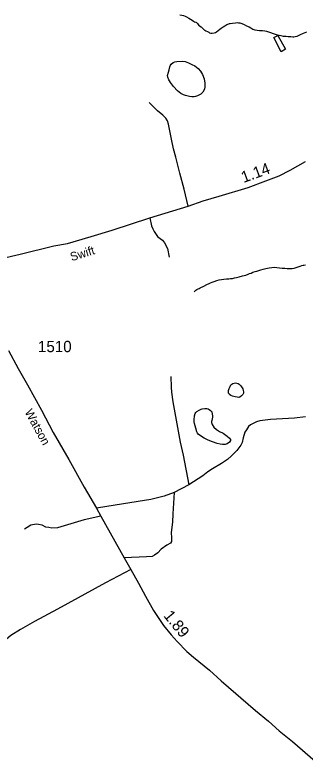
# Model space of a CAD drawing. Extents: x 2220236 to 2384410, y 720751 to 894131.
# Drawn here: x 2330727 to 2333935, y 854142 to 862390 of the extents above; entities that cross this region are included whole.
import ezdxf

# ---------------------------------------------------------------- set-up
doc = ezdxf.new("R2010")
doc.units = 0
doc.layers.add('Default', color=7, linetype='Continuous')

msp = doc.modelspace()

# ---------------------------------------------------------------- linework, layer by layer
at = {"layer": 'Default'}
msp.add_line((2332647.9, 857196.5), (2332487.3, 857109.8), dxfattribs=at)
for points in [[(2332548.8, 862390.3), (2332572.2, 862387), (2332590.8, 862382.9), (2332607.4, 862377), (2332625.1, 862368.8), (2332649.3, 862355.1), (2332668.2, 862343.4), (2332685.4, 862331.9), (2332702.3, 862321.1), (2332711.7, 862315.6), (2332727.6, 862310.7), (2332735.7, 862305.1), (2332746, 862294), (2332761.9, 862274.3), (2332766.4, 862270.2), (2332784.3, 862257.2), (2332802.7, 862241.5), (2332818.8, 862224.8), (2332825.5, 862220.1), (2332838.9, 862213.5), (2332855, 862205.9), (2332871.1, 862198.4), (2332879.1, 862193.8), (2332891.1, 862190), (2332900.3, 862188.7), (2332909.2, 862188.4), (2332929.1, 862190.9), (2332943, 862196.4), (2332957.1, 862205.2), (2332972.4, 862217.3), (2332991, 862234.5), (2333006.7, 862245.6), (2333030.4, 862259.7), (2333048.3, 862270.3), (2333070.1, 862282.7), (2333090.1, 862292.7), (2333098.8, 862295.3), (2333107.3, 862297.3), (2333134, 862301), (2333163.8, 862303.9), (2333185.7, 862305.4), (2333198.2, 862304.3), (2333211.8, 862302.6), (2333236.1, 862294.4), (2333260.1, 862284.9), (2333288.2, 862271.2), (2333316.3, 862257.6), (2333334.5, 862247.5), (2333344.6, 862241.4), (2333358.7, 862232.1), (2333369.1, 862228.6), (2333380.6, 862226.4), (2333406.7, 862222.6), (2333432.8, 862218.7), (2333446.6, 862217.6), (2333465.1, 862216.8), (2333491, 862215.5), (2333506.9, 862211.9), (2333531.2, 862204), (2333553.2, 862195.8), (2333581.2, 862186.4), (2333605.5, 862176.6), (2333625.5, 862169.2), (2333647.7, 862165.2), (2333665.5, 862161.9), (2333693.7, 862155.5), (2333700.6, 862155.2), (2333725.6, 862154.6), (2333749.6, 862152.9), (2333775.6, 862150.7), (2333799.6, 862149.4), (2333811.8, 862149.9), (2333823.9, 862151), (2333845.7, 862156.2), (2333861.5, 862161.8), (2333885.3, 862172.6), (2333917.3, 862187), (2333955, 862203.3)], [(2333671.2, 861983.9), (2333591.2, 862141.5), (2333635, 862162.3), (2333716.7, 862011.4), (2333671.2, 861983.9)], [(2332415.8, 861700.5), (2332414.6, 861721.8), (2332424, 861758.3), (2332431.9, 861782.3), (2332439.3, 861816.4), (2332447.1, 861834.8), (2332455.2, 861846.6), (2332474.8, 861862.8), (2332494.6, 861870.2), (2332516.6, 861877), (2332574.6, 861880), (2332610.6, 861874.3), (2332646.9, 861861), (2332683.1, 861843.4), (2332715.3, 861826), (2332753.6, 861796.4), (2332778, 861770.2), (2332802.5, 861732.8), (2332818.9, 861684.9), (2332827.5, 861635.3), (2332828.1, 861595), (2332822.3, 861568.5), (2332804.9, 861538.2), (2332781.2, 861514.3), (2332745.3, 861494.1), (2332724.9, 861487.4), (2332707.3, 861485), (2332683.3, 861485), (2332657.3, 861487.2), (2332611.2, 861498.5), (2332590.8, 861507.5), (2332560.9, 861523.3), (2332523.6, 861552.3), (2332480.1, 861598.8), (2332457.5, 861628.4), (2332447.3, 861644.4), (2332437.2, 861660.4), (2332429.1, 861673.8), (2332415.8, 861700.5)], [(2332642, 860276.4), (2332596.7, 860462.6), (2332549.8, 860640.3), (2332506.2, 860816.4), (2332481.1, 860908.7), (2332457.6, 861016), (2332444.2, 861089.8), (2332425.8, 861182), (2332414, 861218.9), (2332393.9, 861249.1), (2332362.1, 861282.6), (2332303.4, 861329.6), (2332273.3, 861359.8), (2332248.1, 861384.9), (2332211.3, 861423.5)], [(2330578.6, 859697.3), (2330784.4, 859747.1), (2331158.7, 859836.8), (2331309.7, 859865), (2331571.1, 859941.4), (2331801.8, 860011.1), (2332217.1, 860145.6), (2332642, 860276.4), (2332807.9, 860335.1), (2332983.9, 860387.1), (2333307.3, 860484.4), (2333499.2, 860554.8), (2333648.4, 860611.8), (2333769.1, 860675.6), (2333938.3, 860769.5)], [(2332217.1, 860145.6), (2332237.9, 860059.9), (2332252.4, 860024.1), (2332266.5, 859996.3), (2332303.1, 859942.5), (2332331.5, 859918.9), (2332357.7, 859901.2), (2332382, 859869.5), (2332412.7, 859806.8), (2332433.7, 859713.3)], [(2332709.5, 859328.7), (2332727.4, 859346.8), (2332739.2, 859355.5), (2332751.7, 859362.6), (2332762.3, 859367.9), (2332774.9, 859373.4), (2332816.8, 859392.1), (2332850.5, 859410.9), (2332873.3, 859422.3), (2332889.7, 859430.6), (2332908.2, 859436.9), (2332928.2, 859445.3), (2332957.9, 859456.3), (2332984, 859462.3), (2333009.7, 859466.7), (2333035.9, 859468.4), (2333066, 859471.3), (2333091.8, 859473.3), (2333109.8, 859475.7), (2333131.7, 859478.2), (2333155.8, 859482.5), (2333177.5, 859488.3), (2333205.4, 859496.7), (2333241.5, 859505.7), (2333279.2, 859513.8), (2333305.1, 859523.7), (2333321.2, 859530.3), (2333337, 859536.5), (2333359, 859544.9), (2333383, 859553.1), (2333402.8, 859557.2), (2333422.6, 859564), (2333446.5, 859572.2), (2333470.5, 859579.7), (2333500.4, 859586.8), (2333536.2, 859594.9), (2333568.5, 859600.1), (2333596.3, 859601.3), (2333622.3, 859600), (2333650.4, 859596.2), (2333680.4, 859592.6), (2333710.3, 859591.2), (2333736.3, 859588.9), (2333756.4, 859587.5), (2333772.5, 859588.1), (2333790.5, 859587.9), (2333814.4, 859590.5), (2333836.3, 859598.9), (2333860.3, 859607.1), (2333880.1, 859612.9), (2333900.2, 859619.6), (2333912.2, 859623.4), (2333921.9, 859625.4), (2333938, 859626.1)], [(2330655.4, 858679.4), (2330763.5, 858482.6), (2330865.4, 858301.9), (2331020.4, 858019.5), (2331151, 857775.1), (2331322.1, 857477), (2331493.5, 857170.9), (2331627.6, 856937), (2331676.5, 856850.7), (2331933, 856387.3), (2332006.9, 856260.8), (2332092.6, 856109.8), (2332172.1, 855964.8), (2332259.9, 855807.2), (2332370.5, 855639.5), (2332454.3, 855537.2), (2332521.1, 855465.8), (2332628, 855354.8), (2332700.9, 855289.8), (2332879.1, 855146.4), (2333006.5, 855030.7), (2333385.6, 854702.1), (2333531, 854582), (2333648.3, 854477.3), (2333795.7, 854357.3), (2334046.2, 854142.2)], [(2332449.7, 858393.7), (2332453, 858273.8), (2332457.7, 858222), (2332471, 858112.1), (2332554.2, 857667.3), (2332586.1, 857523.7), (2332647.9, 857196.5)], [(2333088.7, 858210.2), (2333086.5, 858223.2), (2333088.5, 858238.1), (2333096.2, 858259.7), (2333105.7, 858284.1), (2333115.5, 858299.9), (2333125.6, 858310.1), (2333136.2, 858316.5), (2333149.5, 858321), (2333164.5, 858322.6), (2333181.3, 858320.6), (2333194.9, 858316.3), (2333207.7, 858309.6), (2333225.8, 858291.3), (2333246.3, 858256), (2333251.9, 858239.2), (2333254.5, 858223.5), (2333252.9, 858208), (2333244.9, 858193.6), (2333233, 858180), (2333213.3, 858165.4), (2333201.6, 858162.3), (2333185.1, 858163.2), (2333161, 858167.2), (2333133.1, 858174.2), (2333113, 858184.2), (2333100.8, 858194.2), (2333094, 858201.5), (2333088.7, 858210.2)], [(2332710.6, 857873), (2332708.1, 857892), (2332708.2, 857915.6), (2332713.7, 857957.8), (2332721.4, 857985.1), (2332727.9, 857994.5), (2332739.3, 858005.5), (2332762.9, 858022.2), (2332784.8, 858032), (2332796.8, 858036.7), (2332826.5, 858038.6), (2332847.9, 858038.8), (2332862.8, 858035.2), (2332874.5, 858029.1), (2332891, 858019.3), (2332903.1, 858004), (2332909.4, 857978), (2332911.6, 857958.4), (2332911.8, 857943.6), (2332902.5, 857908.1), (2332900, 857896.5), (2332900.5, 857883.4), (2332906.9, 857864), (2332925.2, 857834.2), (2332955.5, 857805.9), (2332989.8, 857787), (2333028, 857767.2), (2333072.3, 857735.2), (2333100.6, 857710.1), (2333109, 857698.3), (2333108.9, 857684.2), (2333099.1, 857665.7), (2333073.6, 857647.6), (2333050.2, 857641.7), (2333023.7, 857641.3), (2332995.9, 857645.1), (2332963.5, 857652), (2332911.1, 857672.2), (2332862.8, 857688.9), (2332818.6, 857711), (2332778.5, 857738), (2332754, 857757.6), (2332746.4, 857767.8), (2332739.9, 857781.7), (2332727.5, 857821.2), (2332718.8, 857848.1), (2332710.6, 857873)], [(2333938.5, 857945.8), (2333816.8, 857932.4), (2333551.1, 857917.1), (2333435.2, 857901.8), (2333397.4, 857893.4), (2333331.7, 857860.5), (2333310, 857842.2), (2333288.4, 857804.1), (2333268.8, 857777.9), (2333249.6, 857715.7), (2333240, 857665.5), (2333224.5, 857633.4), (2333202.9, 857603.1), (2333179.3, 857574.8), (2333121.9, 857516.2), (2333076.5, 857475.7), (2333009, 857432.7), (2332911.8, 857373.7), (2332860.2, 857339), (2332802.7, 857296.4), (2332647.9, 857196.5)], [(2332487.3, 857109.8), (2332376.1, 857069.9), (2332228.4, 857035), (2331928, 856986.9), (2331627.6, 856937)], [(2332487.3, 857109.8), (2332472.4, 856875.6), (2332467.4, 856784.3), (2332455.8, 856669.7), (2332459.1, 856609.9), (2332457.4, 856570), (2332447.5, 856551.7), (2332406, 856528.5), (2332344.6, 856485.3), (2332308.1, 856443.8), (2332271.6, 856417.2), (2332243.3, 856403.9), (2332180.3, 856399), (2331933, 856387.3)], [(2331676.5, 856850.7), (2331493.3, 856809.2), (2331308.2, 856753.2), (2331196.4, 856722), (2331136.6, 856717.4), (2331100.5, 856723.1), (2331068.5, 856728.6), (2331026.3, 856748.3), (2330988.3, 856757.7), (2330962.1, 856761.5), (2330902.3, 856750.8), (2330862.7, 856722.6), (2330832.7, 856706.1)], [(2332006.9, 856260.8), (2331726.7, 856111.9), (2331196, 855822.2), (2330941.7, 855685.6), (2330786.7, 855596), (2330683.3, 855530.9), (2330586.3, 855447.9), (2330475.4, 855356.8), (2330285, 855208.7), (2330190, 855119.8), (2330134.7, 855063.1)]]:
    msp.add_lwpolyline(points, dxfattribs=at)

# ---------------------------------------------------------------- texts
for s, height, rotation, p in [('1.14', 125, 20.15544, (2333254.8, 860531.7)), ('Swift', 95, 17.07822, (2331354.1, 859667.2)), ('Watson', 95, 298.76107, (2330831.4, 858001.1)), ('1.89', 125, 309.32289, (2332363.7, 855746.3))]:
    msp.add_text(s, height=height, rotation=rotation, dxfattribs=at).set_placement(p)
msp.add_text('1510', height=125, dxfattribs=at).set_placement((2330982, 858662.6))

doc.saveas('drawing.dxf')
